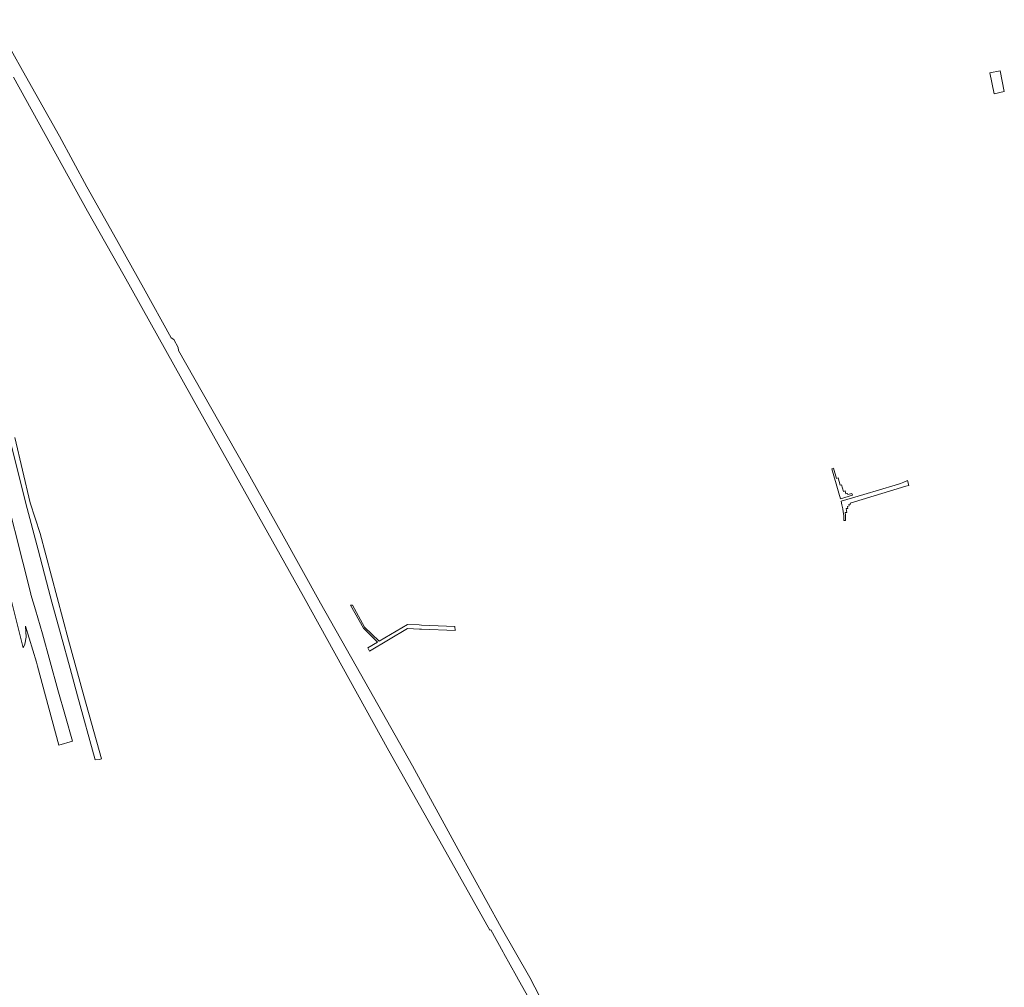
# Model space of a CAD drawing. Extents: x 146402 to 164798, y 455483 to 464134.
# Tile 341 of 575: x 155626 to 156096, y 460861 to 461323. Entities that reach past the tile are written whole.
import ezdxf

# ---------------------------------------------------------------- set-up
doc = ezdxf.new("R2010")
doc.units = 0
doc.header["$LTSCALE"] = 0.2
for name, color, linetype, lineweight in [('B-XX-VH-VERHARDING_ASFALT-GV', 252, 'CONTINUOUS', 18), ('B-XX-VH-VERHARDING_GRASBETONSTEEN-GV', 252, 'CONTINUOUS', 18), ('B-XX-VH-VERHARDING_HALFVERHARDING-GV', 252, 'CONTINUOUS', 18), ('B-XX-VH-VERHARDING_TEGEL_RUBBER-GV', 252, 'CONTINUOUS', 18)]:
    doc.layers.add(name, color=color, linetype=linetype, lineweight=lineweight)

msp = doc.modelspace()

# ---------------------------------------------------------------- linework, layer by layer
at = {"layer": 'B-XX-VH-VERHARDING_ASFALT-GV'}
for points in [[(155559.295, 461296.441), (155566.442, 461271.149), (155576.31, 461232.629), (155584.59, 461198.322), (155591.078, 461172.473), (155597.982, 461144.212), (155604.385, 461118.579), (155611.133, 461091.193), (155621.654, 461047.762), (155626.517, 461028.667), (155626.518, 461028.662), (155627.965, 461022.982), (155628.643, 461024.735), (155629.278, 461028.038), (155629.078, 461033.364), (155634.219, 461016.222), (155634.774, 461014.165)], [(155620.577, 461126.442), (155629.21, 461091.97), (155635.104, 461069.81), (155640.022, 461050.863), (155641.6, 461044.785), (155645.964, 461028.725), (155650.345, 461013.069), (155653.878, 461000), (155662.305, 460969.486), (155664.414, 460969.658), (155665.221, 460970.003), (155656.917, 461000), (155649.556, 461026.592), (155635.934, 461077.586), (155631.234, 461092.301), (155623.919, 461123.398)], [(155634.774, 461014.165), (155638.597, 461000), (155644.929, 460976.535), (155651.443, 460978.398), (155648.08, 460990.161), (155644.48, 461002.975), (155637.048, 461029.664), (155633.843, 461041.079), (155631.612, 461048.507), (155631.561, 461048.708), (155616.023, 461109.874)]]:
    msp.add_lwpolyline(points, dxfattribs=at)
msp.add_lwpolyline([(155818.059, 461031.928), (155834.117, 461031.249), (155834.046, 461033.247), (155818.003, 461033.867), (155817.002, 461033.906), (155811.465, 461034.119), (155797.882, 461026.201), (155790.806, 461032.922), (155785.147, 461043.317), (155784.172, 461043.301), (155790.332, 461032.374), (155797.048, 461025.715), (155792.39, 461023.001), (155793.274, 461021.477), (155811.392, 461032.21), (155817.057, 461031.97)], close=True, dxfattribs=at)
at = {"layer": 'B-XX-VH-VERHARDING_GRASBETONSTEEN-GV'}
for points in [[(156014.813, 461108.755), (156014.014, 461108.528), (156017.331, 461096.882), (156018.071, 461094.16), (156023.818, 461095.955), (156023.584, 461096.743), (156021.68, 461096.169), (156021.544, 461096.743), (156020.758, 461096.531), (156020.363, 461097.945), (156019.578, 461097.733), (156018.686, 461100.89), (156017.93, 461100.678), (156016.947, 461104.157), (156016.191, 461103.9)], [(156049.396, 461100.154), (156050.76, 461100.568), (156050.083, 461102.849), (156048.318, 461102.047), (156046.816, 461101.438), (156044.284, 461100.707), (156029.246, 461096.233), (156018.391, 461092.972), (156018.793, 461091.302), (156019.072, 461090.066), (156019.224, 461089.326), (156019.458, 461087.985), (156019.579, 461087.179), (156019.678, 461085.961), (156019.69, 461085.281), (156019.668, 461083.836), (156020.485, 461083.806), (156020.531, 461084.386), (156020.531, 461085.207), (156020.49, 461086.357), (156020.368, 461087.58), (156021.128, 461087.703), (156020.861, 461089.489), (156021.662, 461089.592), (156021.436, 461090.536), (156022.258, 461090.741), (156022.114, 461091.378), (156022.874, 461091.562), (156022.689, 461092.158)]]:
    msp.add_lwpolyline(points, close=True, dxfattribs=at)
at = {"layer": 'B-XX-VH-VERHARDING_HALFVERHARDING-GV'}
for points in [[(155874.568, 460856.314), (155869.775, 460865.508), (155856.075, 460889.46), (155835.642, 460926.695), (155813.84, 460966.672), (155786.814, 461014.242), (155769.86, 461044.332), (155751.31, 461077.934), (155733.923, 461108.946), (155717.392, 461138.142), (155702.017, 461164.945), (155701.948, 461166.488), (155699.893, 461170.212), (155698.524, 461171.104), (155685.318, 461194.995), (155670.951, 461220.529), (155658.313, 461243.218), (155645.17, 461267.404), (155629.063, 461296.207), (155613.823, 461323.027)], [(155623.224, 461295.538), (155658.558, 461231.618), (155676.086, 461200.714), (155712.048, 461136.143), (155761.713, 461047.483), (155802.539, 460973.761), (155828.319, 460928.087), (155850.631, 460888.185), (155851.123, 460888.245), (155857.034, 460877.676), (155857.446, 460876.939), (155863.503, 460866.11), (155864.444, 460864.427), (155870.8, 460853.061)]]:
    msp.add_lwpolyline(points, dxfattribs=at)
at = {"layer": 'B-XX-VH-VERHARDING_TEGEL_RUBBER-GV'}
msp.add_lwpolyline([(156094.368, 461298.584), (156089.465, 461297.604), (156091.449, 461287.673), (156096.352, 461288.653)], close=True, dxfattribs=at)

doc.saveas('drawing.dxf')
